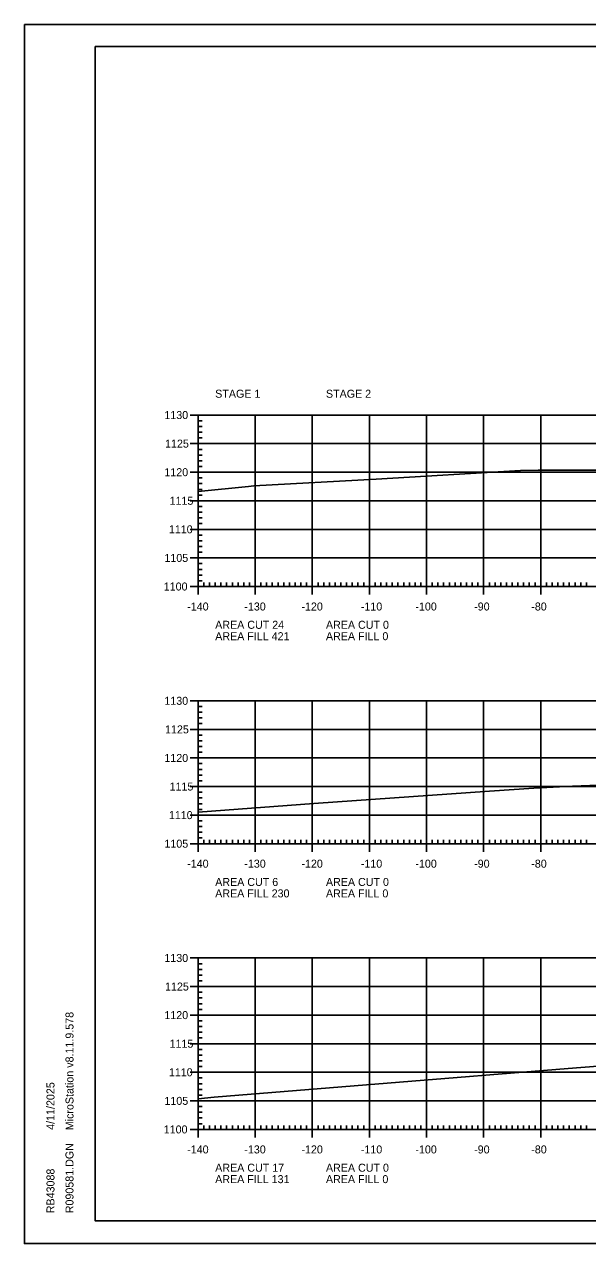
# Model space of a CAD drawing. Extents: x 1322838 to 1324533, y 339903 to 351025.
# Drawn here: x 1323533.3 to 1323631.9, y 349745.2 to 349958.6 of the extents above; entities that cross this region are included whole.
import ezdxf

# ---------------------------------------------------------------- set-up
doc = ezdxf.new("R2010")
doc.units = 0
for name, color, linetype in [('R_Axis', 7, 'Continuous'), ('R_Axis Annot', 7, 'Continuous'), ('R_Border', 7, 'Continuous'), ('R_Exist Surface', 7, 'Continuous'), ('R_Grid', 7, 'Continuous'), ('R_No Plot', 7, 'Continuous')]:
    doc.layers.add(name, color=color, linetype=linetype)

msp = doc.modelspace()

# ---------------------------------------------------------------- linework, layer by layer
at = {"layer": 'R_Axis'}
for p, q in [((1323562.32, 349890.23), (1323565.12, 349890.23)), ((1323563.72, 349860.23), (1323563.72, 349890.23)), ((1323563.72, 349889.23), (1323564.42, 349889.23)), ((1323563.72, 349888.23), (1323564.42, 349888.23)), ((1323563.72, 349887.23), (1323564.42, 349887.23)), ((1323562.32, 349885.23), (1323565.12, 349885.23)), ((1323563.72, 349886.23), (1323564.42, 349886.23)), ((1323563.72, 349884.23), (1323564.42, 349884.23)), ((1323563.72, 349883.23), (1323564.42, 349883.23)), ((1323563.72, 349882.23), (1323564.42, 349882.23)), ((1323562.32, 349880.23), (1323565.12, 349880.23)), ((1323563.72, 349881.23), (1323564.42, 349881.23)), ((1323563.72, 349879.23), (1323564.42, 349879.23)), ((1323563.72, 349878.23), (1323564.42, 349878.23)), ((1323563.72, 349877.23), (1323564.42, 349877.23)), ((1323563.72, 349876.23), (1323564.42, 349876.23)), ((1323562.32, 349875.23), (1323565.12, 349875.23)), ((1323563.72, 349874.23), (1323564.42, 349874.23)), ((1323563.72, 349873.23), (1323564.42, 349873.23)), ((1323563.72, 349872.23), (1323564.42, 349872.23)), ((1323562.32, 349870.23), (1323565.12, 349870.23)), ((1323563.72, 349871.23), (1323564.42, 349871.23)), ((1323563.72, 349869.23), (1323564.42, 349869.23)), ((1323563.72, 349868.23), (1323564.42, 349868.23)), ((1323562.32, 349865.23), (1323565.12, 349865.23)), ((1323563.72, 349867.23), (1323564.42, 349867.23)), ((1323563.72, 349866.23), (1323564.42, 349866.23)), ((1323563.72, 349864.23), (1323564.42, 349864.23)), ((1323563.72, 349863.23), (1323564.42, 349863.23)), ((1323563.72, 349862.23), (1323564.42, 349862.23)), ((1323563.72, 349858.83), (1323563.72, 349861.63)), ((1323563.72, 349861.23), (1323564.42, 349861.23)), ((1323564.72, 349860.23), (1323564.72, 349860.93)), ((1323565.72, 349860.23), (1323565.72, 349860.93)), ((1323566.72, 349860.23), (1323566.72, 349860.93)), ((1323567.72, 349860.23), (1323567.72, 349860.93)), ((1323568.72, 349860.23), (1323568.72, 349860.93)), ((1323569.72, 349860.23), (1323569.72, 349860.93)), ((1323570.72, 349860.23), (1323570.72, 349860.93)), ((1323571.72, 349860.23), (1323571.72, 349860.93)), ((1323572.72, 349860.23), (1323572.72, 349860.93)), ((1323573.72, 349858.83), (1323573.72, 349861.63)), ((1323574.72, 349860.23), (1323574.72, 349860.93)), ((1323575.72, 349860.23), (1323575.72, 349860.93)), ((1323576.72, 349860.23), (1323576.72, 349860.93)), ((1323577.72, 349860.23), (1323577.72, 349860.93)), ((1323578.72, 349860.23), (1323578.72, 349860.93)), ((1323579.72, 349860.23), (1323579.72, 349860.93)), ((1323580.72, 349860.23), (1323580.72, 349860.93)), ((1323581.72, 349860.23), (1323581.72, 349860.93)), ((1323582.72, 349860.23), (1323582.72, 349860.93)), ((1323583.72, 349858.83), (1323583.72, 349861.63)), ((1323584.72, 349860.23), (1323584.72, 349860.93)), ((1323585.72, 349860.23), (1323585.72, 349860.93)), ((1323586.72, 349860.23), (1323586.72, 349860.93)), ((1323587.72, 349860.23), (1323587.72, 349860.93)), ((1323588.72, 349860.23), (1323588.72, 349860.93)), ((1323589.72, 349860.23), (1323589.72, 349860.93)), ((1323590.72, 349860.23), (1323590.72, 349860.93)), ((1323591.72, 349860.23), (1323591.72, 349860.93)), ((1323592.72, 349860.23), (1323592.72, 349860.93)), ((1323593.72, 349858.83), (1323593.72, 349861.63)), ((1323594.72, 349860.23), (1323594.72, 349860.93)), ((1323595.72, 349860.23), (1323595.72, 349860.93)), ((1323596.72, 349860.23), (1323596.72, 349860.93)), ((1323597.72, 349860.23), (1323597.72, 349860.93)), ((1323598.72, 349860.23), (1323598.72, 349860.93)), ((1323599.72, 349860.23), (1323599.72, 349860.93)), ((1323600.72, 349860.23), (1323600.72, 349860.93)), ((1323601.72, 349860.23), (1323601.72, 349860.93)), ((1323602.72, 349860.23), (1323602.72, 349860.93)), ((1323603.72, 349858.83), (1323603.72, 349861.63)), ((1323604.72, 349860.23), (1323604.72, 349860.93)), ((1323605.72, 349860.23), (1323605.72, 349860.93)), ((1323606.72, 349860.23), (1323606.72, 349860.93)), ((1323607.72, 349860.23), (1323607.72, 349860.93)), ((1323608.72, 349860.23), (1323608.72, 349860.93)), ((1323609.72, 349860.23), (1323609.72, 349860.93)), ((1323610.72, 349860.23), (1323610.72, 349860.93)), ((1323611.72, 349860.23), (1323611.72, 349860.93)), ((1323612.72, 349860.23), (1323612.72, 349860.93)), ((1323613.72, 349858.83), (1323613.72, 349861.63)), ((1323614.72, 349860.23), (1323614.72, 349860.93)), ((1323615.72, 349860.23), (1323615.72, 349860.93)), ((1323616.72, 349860.23), (1323616.72, 349860.93)), ((1323617.72, 349860.23), (1323617.72, 349860.93)), ((1323618.72, 349860.23), (1323618.72, 349860.93)), ((1323619.72, 349860.23), (1323619.72, 349860.93)), ((1323620.72, 349860.23), (1323620.72, 349860.93)), ((1323621.72, 349860.23), (1323621.72, 349860.93)), ((1323622.72, 349860.23), (1323622.72, 349860.93)), ((1323623.72, 349858.83), (1323623.72, 349861.63)), ((1323624.72, 349860.23), (1323624.72, 349860.93)), ((1323625.72, 349860.23), (1323625.72, 349860.93)), ((1323626.72, 349860.23), (1323626.72, 349860.93)), ((1323627.72, 349860.23), (1323627.72, 349860.93)), ((1323628.72, 349860.23), (1323628.72, 349860.93)), ((1323629.72, 349860.23), (1323629.72, 349860.93)), ((1323630.72, 349860.23), (1323630.72, 349860.93)), ((1323631.72, 349860.23), (1323631.72, 349860.93)), ((1323562.32, 349860.23), (1323565.12, 349860.23)), ((1323563.72, 349860.23), (1323843.72, 349860.23)), ((1323562.32, 349840.23), (1323565.12, 349840.23)), ((1323563.72, 349815.23), (1323563.72, 349840.23)), ((1323563.72, 349839.23), (1323564.42, 349839.23)), ((1323563.72, 349838.23), (1323564.42, 349838.23)), ((1323563.72, 349837.23), (1323564.42, 349837.23)), ((1323563.72, 349836.23), (1323564.42, 349836.23)), ((1323562.32, 349835.23), (1323565.12, 349835.23)), ((1323563.72, 349834.23), (1323564.42, 349834.23)), ((1323563.72, 349833.23), (1323564.42, 349833.23)), ((1323563.72, 349832.23), (1323564.42, 349832.23)), ((1323563.72, 349831.23), (1323564.42, 349831.23)), ((1323562.32, 349830.23), (1323565.12, 349830.23)), ((1323563.72, 349829.23), (1323564.42, 349829.23)), ((1323563.72, 349828.23), (1323564.42, 349828.23)), ((1323563.72, 349827.23), (1323564.42, 349827.23)), ((1323562.32, 349825.23), (1323565.12, 349825.23)), ((1323563.72, 349826.23), (1323564.42, 349826.23)), ((1323563.72, 349824.23), (1323564.42, 349824.23)), ((1323563.72, 349823.23), (1323564.42, 349823.23)), ((1323563.72, 349822.23), (1323564.42, 349822.23)), ((1323563.72, 349821.23), (1323564.42, 349821.23)), ((1323562.32, 349820.23), (1323565.12, 349820.23)), ((1323563.72, 349819.23), (1323564.42, 349819.23)), ((1323563.72, 349818.23), (1323564.42, 349818.23)), ((1323563.72, 349817.23), (1323564.42, 349817.23)), ((1323563.72, 349813.83), (1323563.72, 349816.63)), ((1323563.72, 349816.23), (1323564.42, 349816.23)), ((1323573.72, 349813.83), (1323573.72, 349816.63)), ((1323583.72, 349813.83), (1323583.72, 349816.63)), ((1323593.72, 349813.83), (1323593.72, 349816.63)), ((1323603.72, 349813.83), (1323603.72, 349816.63)), ((1323613.72, 349813.83), (1323613.72, 349816.63)), ((1323623.72, 349813.83), (1323623.72, 349816.63)), ((1323562.32, 349815.23), (1323565.12, 349815.23)), ((1323563.72, 349815.23), (1323843.72, 349815.23)), ((1323564.72, 349815.23), (1323564.72, 349815.93)), ((1323565.72, 349815.23), (1323565.72, 349815.93)), ((1323566.72, 349815.23), (1323566.72, 349815.93)), ((1323567.72, 349815.23), (1323567.72, 349815.93)), ((1323568.72, 349815.23), (1323568.72, 349815.93)), ((1323569.72, 349815.23), (1323569.72, 349815.93)), ((1323570.72, 349815.23), (1323570.72, 349815.93)), ((1323571.72, 349815.23), (1323571.72, 349815.93)), ((1323572.72, 349815.23), (1323572.72, 349815.93)), ((1323574.72, 349815.23), (1323574.72, 349815.93)), ((1323575.72, 349815.23), (1323575.72, 349815.93)), ((1323576.72, 349815.23), (1323576.72, 349815.93)), ((1323577.72, 349815.23), (1323577.72, 349815.93)), ((1323578.72, 349815.23), (1323578.72, 349815.93)), ((1323579.72, 349815.23), (1323579.72, 349815.93)), ((1323580.72, 349815.23), (1323580.72, 349815.93)), ((1323581.72, 349815.23), (1323581.72, 349815.93)), ((1323582.72, 349815.23), (1323582.72, 349815.93)), ((1323584.72, 349815.23), (1323584.72, 349815.93)), ((1323585.72, 349815.23), (1323585.72, 349815.93)), ((1323586.72, 349815.23), (1323586.72, 349815.93)), ((1323587.72, 349815.23), (1323587.72, 349815.93)), ((1323588.72, 349815.23), (1323588.72, 349815.93)), ((1323589.72, 349815.23), (1323589.72, 349815.93)), ((1323590.72, 349815.23), (1323590.72, 349815.93)), ((1323591.72, 349815.23), (1323591.72, 349815.93)), ((1323592.72, 349815.23), (1323592.72, 349815.93)), ((1323594.72, 349815.23), (1323594.72, 349815.93)), ((1323595.72, 349815.23), (1323595.72, 349815.93)), ((1323596.72, 349815.23), (1323596.72, 349815.93)), ((1323597.72, 349815.23), (1323597.72, 349815.93)), ((1323598.72, 349815.23), (1323598.72, 349815.93)), ((1323599.72, 349815.23), (1323599.72, 349815.93)), ((1323600.72, 349815.23), (1323600.72, 349815.93)), ((1323601.72, 349815.23), (1323601.72, 349815.93)), ((1323602.72, 349815.23), (1323602.72, 349815.93)), ((1323604.72, 349815.23), (1323604.72, 349815.93)), ((1323605.72, 349815.23), (1323605.72, 349815.93)), ((1323606.72, 349815.23), (1323606.72, 349815.93)), ((1323607.72, 349815.23), (1323607.72, 349815.93)), ((1323608.72, 349815.23), (1323608.72, 349815.93)), ((1323609.72, 349815.23), (1323609.72, 349815.93)), ((1323610.72, 349815.23), (1323610.72, 349815.93)), ((1323611.72, 349815.23), (1323611.72, 349815.93)), ((1323612.72, 349815.23), (1323612.72, 349815.93)), ((1323614.72, 349815.23), (1323614.72, 349815.93)), ((1323615.72, 349815.23), (1323615.72, 349815.93)), ((1323616.72, 349815.23), (1323616.72, 349815.93)), ((1323617.72, 349815.23), (1323617.72, 349815.93)), ((1323618.72, 349815.23), (1323618.72, 349815.93)), ((1323619.72, 349815.23), (1323619.72, 349815.93)), ((1323620.72, 349815.23), (1323620.72, 349815.93)), ((1323621.72, 349815.23), (1323621.72, 349815.93)), ((1323622.72, 349815.23), (1323622.72, 349815.93)), ((1323624.72, 349815.23), (1323624.72, 349815.93)), ((1323625.72, 349815.23), (1323625.72, 349815.93)), ((1323626.72, 349815.23), (1323626.72, 349815.93)), ((1323627.72, 349815.23), (1323627.72, 349815.93)), ((1323628.72, 349815.23), (1323628.72, 349815.93)), ((1323629.72, 349815.23), (1323629.72, 349815.93)), ((1323630.72, 349815.23), (1323630.72, 349815.93)), ((1323631.72, 349815.23), (1323631.72, 349815.93)), ((1323562.32, 349795.23), (1323565.12, 349795.23)), ((1323563.72, 349765.23), (1323563.72, 349795.23)), ((1323563.72, 349794.23), (1323564.42, 349794.23)), ((1323563.72, 349793.23), (1323564.42, 349793.23)), ((1323563.72, 349792.23), (1323564.42, 349792.23)), ((1323563.72, 349791.23), (1323564.42, 349791.23)), ((1323562.32, 349790.23), (1323565.12, 349790.23)), ((1323563.72, 349789.23), (1323564.42, 349789.23)), ((1323563.72, 349788.23), (1323564.42, 349788.23)), ((1323563.72, 349787.23), (1323564.42, 349787.23)), ((1323563.72, 349786.23), (1323564.42, 349786.23)), ((1323562.32, 349785.23), (1323565.12, 349785.23)), ((1323563.72, 349784.23), (1323564.42, 349784.23)), ((1323563.72, 349783.23), (1323564.42, 349783.23)), ((1323563.72, 349782.23), (1323564.42, 349782.23)), ((1323562.32, 349780.23), (1323565.12, 349780.23)), ((1323563.72, 349781.23), (1323564.42, 349781.23)), ((1323563.72, 349779.23), (1323564.42, 349779.23)), ((1323563.72, 349778.23), (1323564.42, 349778.23)), ((1323563.72, 349777.23), (1323564.42, 349777.23)), ((1323563.72, 349776.23), (1323564.42, 349776.23)), ((1323562.32, 349775.23), (1323565.12, 349775.23)), ((1323563.72, 349774.23), (1323564.42, 349774.23)), ((1323563.72, 349773.23), (1323564.42, 349773.23)), ((1323563.72, 349772.23), (1323564.42, 349772.23)), ((1323562.32, 349770.23), (1323565.12, 349770.23)), ((1323563.72, 349771.23), (1323564.42, 349771.23)), ((1323563.72, 349769.23), (1323564.42, 349769.23)), ((1323563.72, 349768.23), (1323564.42, 349768.23)), ((1323563.72, 349767.23), (1323564.42, 349767.23)), ((1323562.32, 349765.23), (1323565.12, 349765.23)), ((1323563.72, 349763.83), (1323563.72, 349766.63)), ((1323563.72, 349766.23), (1323564.42, 349766.23)), ((1323563.72, 349765.23), (1323843.72, 349765.23)), ((1323564.72, 349765.23), (1323564.72, 349765.93)), ((1323565.72, 349765.23), (1323565.72, 349765.93)), ((1323566.72, 349765.23), (1323566.72, 349765.93)), ((1323567.72, 349765.23), (1323567.72, 349765.93)), ((1323568.72, 349765.23), (1323568.72, 349765.93)), ((1323569.72, 349765.23), (1323569.72, 349765.93)), ((1323570.72, 349765.23), (1323570.72, 349765.93)), ((1323571.72, 349765.23), (1323571.72, 349765.93)), ((1323572.72, 349765.23), (1323572.72, 349765.93)), ((1323573.72, 349763.83), (1323573.72, 349766.63)), ((1323574.72, 349765.23), (1323574.72, 349765.93)), ((1323575.72, 349765.23), (1323575.72, 349765.93)), ((1323576.72, 349765.23), (1323576.72, 349765.93)), ((1323577.72, 349765.23), (1323577.72, 349765.93)), ((1323578.72, 349765.23), (1323578.72, 349765.93)), ((1323579.72, 349765.23), (1323579.72, 349765.93)), ((1323580.72, 349765.23), (1323580.72, 349765.93)), ((1323581.72, 349765.23), (1323581.72, 349765.93)), ((1323582.72, 349765.23), (1323582.72, 349765.93)), ((1323583.72, 349763.83), (1323583.72, 349766.63)), ((1323584.72, 349765.23), (1323584.72, 349765.93)), ((1323585.72, 349765.23), (1323585.72, 349765.93)), ((1323586.72, 349765.23), (1323586.72, 349765.93)), ((1323587.72, 349765.23), (1323587.72, 349765.93)), ((1323588.72, 349765.23), (1323588.72, 349765.93)), ((1323589.72, 349765.23), (1323589.72, 349765.93)), ((1323590.72, 349765.23), (1323590.72, 349765.93)), ((1323591.72, 349765.23), (1323591.72, 349765.93)), ((1323592.72, 349765.23), (1323592.72, 349765.93)), ((1323593.72, 349763.83), (1323593.72, 349766.63)), ((1323594.72, 349765.23), (1323594.72, 349765.93)), ((1323595.72, 349765.23), (1323595.72, 349765.93)), ((1323596.72, 349765.23), (1323596.72, 349765.93)), ((1323597.72, 349765.23), (1323597.72, 349765.93)), ((1323598.72, 349765.23), (1323598.72, 349765.93)), ((1323599.72, 349765.23), (1323599.72, 349765.93)), ((1323600.72, 349765.23), (1323600.72, 349765.93)), ((1323601.72, 349765.23), (1323601.72, 349765.93)), ((1323602.72, 349765.23), (1323602.72, 349765.93)), ((1323603.72, 349763.83), (1323603.72, 349766.63)), ((1323604.72, 349765.23), (1323604.72, 349765.93)), ((1323605.72, 349765.23), (1323605.72, 349765.93)), ((1323606.72, 349765.23), (1323606.72, 349765.93)), ((1323607.72, 349765.23), (1323607.72, 349765.93)), ((1323608.72, 349765.23), (1323608.72, 349765.93)), ((1323609.72, 349765.23), (1323609.72, 349765.93)), ((1323610.72, 349765.23), (1323610.72, 349765.93)), ((1323611.72, 349765.23), (1323611.72, 349765.93)), ((1323612.72, 349765.23), (1323612.72, 349765.93)), ((1323613.72, 349763.83), (1323613.72, 349766.63)), ((1323614.72, 349765.23), (1323614.72, 349765.93)), ((1323615.72, 349765.23), (1323615.72, 349765.93)), ((1323616.72, 349765.23), (1323616.72, 349765.93)), ((1323617.72, 349765.23), (1323617.72, 349765.93)), ((1323618.72, 349765.23), (1323618.72, 349765.93)), ((1323619.72, 349765.23), (1323619.72, 349765.93)), ((1323620.72, 349765.23), (1323620.72, 349765.93)), ((1323621.72, 349765.23), (1323621.72, 349765.93)), ((1323622.72, 349765.23), (1323622.72, 349765.93)), ((1323623.72, 349763.83), (1323623.72, 349766.63)), ((1323624.72, 349765.23), (1323624.72, 349765.93)), ((1323625.72, 349765.23), (1323625.72, 349765.93)), ((1323626.72, 349765.23), (1323626.72, 349765.93)), ((1323627.72, 349765.23), (1323627.72, 349765.93)), ((1323628.72, 349765.23), (1323628.72, 349765.93)), ((1323629.72, 349765.23), (1323629.72, 349765.93)), ((1323630.72, 349765.23), (1323630.72, 349765.93)), ((1323631.72, 349765.23), (1323631.72, 349765.93))]:
    msp.add_line(p, q, dxfattribs=at)
at = {"layer": 'R_Border'}
for p, q in [((1323545.72, 349954.69), (1323861.9, 349954.69)), ((1323545.72, 349749.23), (1323545.72, 349954.69)), ((1323545.72, 349749.23), (1323545.72, 349749.23)), ((1323861.9, 349749.23), (1323545.72, 349749.23))]:
    msp.add_line(p, q, dxfattribs=at)
at = {"layer": 'R_Exist Surface'}
for points in [[(1323563.72, 349876.86), (1323572.55, 349877.72), (1323573.49, 349877.83), (1323594.92, 349879.03), (1323620.16, 349880.54), (1323623.27, 349880.58), (1323630.81, 349880.56), (1323643.66, 349880.58)], [(1323563.72, 349820.73), (1323583.97, 349822.24), (1323614.76, 349824.44), (1323622.5, 349824.92), (1323629.27, 349825.32), (1323635.31, 349825.54)], [(1323563.72, 349770.56), (1323566.54, 349770.88), (1323611.25, 349774.48), (1323614.13, 349774.73), (1323614.8, 349774.78), (1323630, 349776), (1323648.71, 349777.49)]]:
    msp.add_lwpolyline(points, dxfattribs=at)
at = {"layer": 'R_Grid'}
for p, q in [((1323563.72, 349890.23), (1323843.72, 349890.23)), ((1323563.72, 349860.23), (1323563.72, 349890.23)), ((1323573.72, 349860.23), (1323573.72, 349890.23)), ((1323583.72, 349860.23), (1323583.72, 349890.23)), ((1323593.72, 349860.23), (1323593.72, 349890.23)), ((1323603.72, 349860.23), (1323603.72, 349890.23)), ((1323613.72, 349860.23), (1323613.72, 349890.23)), ((1323623.72, 349860.23), (1323623.72, 349890.23)), ((1323563.72, 349885.23), (1323843.72, 349885.23)), ((1323563.72, 349880.23), (1323843.72, 349880.23)), ((1323563.72, 349875.23), (1323843.72, 349875.23)), ((1323563.72, 349870.23), (1323843.72, 349870.23)), ((1323563.72, 349865.23), (1323843.72, 349865.23)), ((1323563.72, 349860.23), (1323843.72, 349860.23)), ((1323563.72, 349840.23), (1323843.72, 349840.23)), ((1323563.72, 349815.23), (1323563.72, 349840.23)), ((1323573.72, 349815.23), (1323573.72, 349840.23)), ((1323583.72, 349815.23), (1323583.72, 349840.23)), ((1323593.72, 349815.23), (1323593.72, 349840.23)), ((1323603.72, 349815.23), (1323603.72, 349840.23)), ((1323613.72, 349815.23), (1323613.72, 349840.23)), ((1323623.72, 349815.23), (1323623.72, 349840.23)), ((1323563.72, 349835.23), (1323843.72, 349835.23)), ((1323563.72, 349830.23), (1323843.72, 349830.23)), ((1323563.72, 349825.23), (1323843.72, 349825.23)), ((1323563.72, 349820.23), (1323843.72, 349820.23)), ((1323563.72, 349815.23), (1323843.72, 349815.23)), ((1323563.72, 349795.23), (1323843.72, 349795.23)), ((1323563.72, 349765.23), (1323563.72, 349795.23)), ((1323573.72, 349765.23), (1323573.72, 349795.23)), ((1323583.72, 349765.23), (1323583.72, 349795.23)), ((1323593.72, 349765.23), (1323593.72, 349795.23)), ((1323603.72, 349765.23), (1323603.72, 349795.23)), ((1323613.72, 349765.23), (1323613.72, 349795.23)), ((1323623.72, 349765.23), (1323623.72, 349795.23)), ((1323563.72, 349790.23), (1323843.72, 349790.23)), ((1323563.72, 349785.23), (1323843.72, 349785.23)), ((1323563.72, 349780.23), (1323843.72, 349780.23)), ((1323563.72, 349775.23), (1323843.72, 349775.23)), ((1323563.72, 349770.23), (1323843.72, 349770.23)), ((1323563.72, 349765.23), (1323843.72, 349765.23))]:
    msp.add_line(p, q, dxfattribs=at)
at = {"layer": 'R_No Plot'}
for p, q in [((1323533.31, 349958.59), (1323866.65, 349958.59)), ((1323533.31, 349745.25), (1323866.65, 349745.25))]:
    msp.add_line(p, q, dxfattribs=at)
for points in [[(1323533.31, 349958.59), (1323866.65, 349958.59), (1323866.65, 349745.25), (1323533.31, 349745.25)], [(1323779.64, 349954.69), (1323799.26, 349954.69), (1323799.26, 349944.81), (1323815.37, 349944.81), (1323838.57, 349944.81), (1323838.57, 349912.14), (1323861.77, 349912.14), (1323861.9, 349749.23), (1323545.72, 349749.23), (1323545.72, 349954.69)]]:
    msp.add_lwpolyline(points, close=True, dxfattribs=at)

# ---------------------------------------------------------------- texts
at = {"layer": 'R_Axis Annot'}
for s, p in [('STAGE 1', (1323566.72, 349893.26)), ('STAGE 2', (1323586.11, 349893.26)), ('1130', (1323557.82, 349889.53)), ('1125', (1323557.94, 349884.53)), ('1120', (1323557.82, 349879.53)), ('1115', (1323558.73, 349874.53)), ('1110', (1323558.61, 349869.53)), ('1105', (1323557.83, 349864.53)), ('1100', (1323557.71, 349859.53)), ('-140', (1323561.82, 349856.03)), ('-130', (1323571.82, 349856.03)), ('-120', (1323581.82, 349856.03)), ('-110', (1323592.22, 349856.03)), ('-100', (1323601.77, 349856.03)), ('-90', (1323612.06, 349856.03)), ('-80', (1323622.06, 349856.03)), ('AREA CUT 24', (1323566.72, 349852.83)), ('AREA CUT 0', (1323586.11, 349852.83)), ('AREA FILL 421', (1323566.72, 349850.83)), ('AREA FILL 0', (1323586.11, 349850.83)), ('1130', (1323557.82, 349839.53)), ('1125', (1323557.94, 349834.53)), ('1120', (1323557.82, 349829.53)), ('1115', (1323558.73, 349824.53)), ('1110', (1323558.61, 349819.53)), ('1105', (1323557.83, 349814.53)), ('-140', (1323561.82, 349811.03)), ('-130', (1323571.82, 349811.03)), ('-120', (1323581.82, 349811.03)), ('-110', (1323592.22, 349811.03)), ('-100', (1323601.77, 349811.03)), ('-90', (1323612.06, 349811.03)), ('-80', (1323622.06, 349811.03)), ('AREA CUT 6', (1323566.72, 349807.83)), ('AREA CUT 0', (1323586.11, 349807.83)), ('AREA FILL 230', (1323566.72, 349805.83)), ('AREA FILL 0', (1323586.11, 349805.83)), ('1130', (1323557.82, 349794.53)), ('1125', (1323557.94, 349789.53)), ('1120', (1323557.82, 349784.53)), ('1115', (1323558.73, 349779.53)), ('1110', (1323558.61, 349774.53)), ('1105', (1323557.83, 349769.53)), ('1100', (1323557.71, 349764.53)), ('-140', (1323561.82, 349761.03)), ('-130', (1323571.82, 349761.03)), ('-120', (1323581.82, 349761.03)), ('-110', (1323592.22, 349761.03)), ('-100', (1323601.77, 349761.03)), ('-90', (1323612.06, 349761.03)), ('-80', (1323622.06, 349761.03)), ('AREA CUT 17', (1323566.72, 349757.83)), ('AREA CUT 0', (1323586.11, 349757.83)), ('AREA FILL 131', (1323566.72, 349755.83)), ('AREA FILL 0', (1323586.11, 349755.83))]:
    msp.add_text(s, height=1.4, dxfattribs=at).set_placement(p)
at = {"layer": 'R_Border'}
for s, p in [('MicroStation v8.11.9.578', (1323541.91, 349765.09)), ('4/11/2025', (1323538.58, 349765.16)), ('R090581.DGN', (1323541.91, 349750.56)), ('RB43088', (1323538.58, 349750.56))]:
    msp.add_text(s, height=1.4, rotation=90, dxfattribs=at).set_placement(p)

doc.saveas('drawing.dxf')
